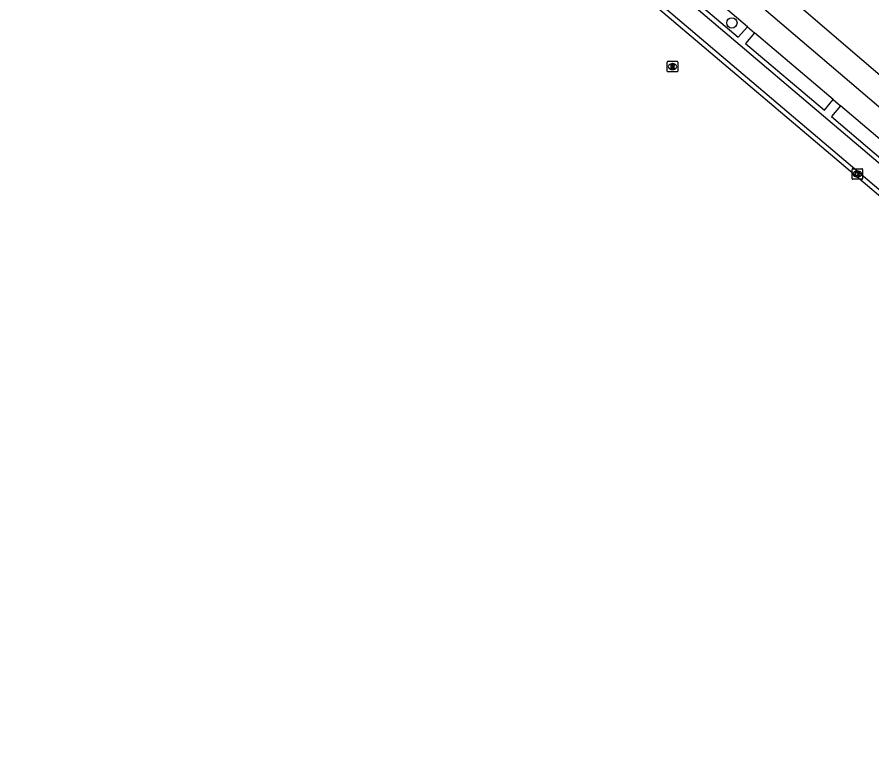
# Model space of a CAD drawing. Extents: x 162532 to 163264, y 381233 to 382042.
# Drawn here: x 162708.7 to 162789.7, y 381539.7 to 381608.8 of the extents above; entities that cross this region are included whole.
import ezdxf

# ---------------------------------------------------------------- set-up
doc = ezdxf.new("R2010")
doc.units = 0
for name, color, linetype in [('IMGEO_Berm_open', 7, 'Continuous'), ('IMGEO_Boom', 7, 'Continuous'), ('IMGEO_Fietspad_gesloten', 7, 'Continuous'), ('IMGEO_Kolk', 7, 'Continuous'), ('IMGEO_Parkeervlak_open', 7, 'Continuous'), ('IMGEO_Rijbaan_lokaal_gesloten', 7, 'Continuous'), ('IMGEO_Rijbaan_lokaal_open', 7, 'Continuous'), ('IMGEO_Rioolput', 7, 'Continuous'), ('IMGEO_Voetpad_open', 7, 'Continuous')]:
    doc.layers.add(name, color=color, linetype=linetype)

msp = doc.modelspace()

# ---------------------------------------------------------------- linework, layer by layer
at = {"layer": 'IMGEO_Berm_open'}
for points in [[(162769.637, 381614.933), (162768.779, 381613.909), (162776.991, 381606.944), (162777.862, 381607.933)], [(162778.546, 381607.352), (162777.675, 381606.342), (162785.157, 381600.011), (162785.99, 381601.029)], [(162786.69, 381600.434), (162785.841, 381599.426), (162793.281, 381593.086), (162794.151, 381594.096)]]:
    msp.add_lwpolyline(points, dxfattribs=at)
at = {"layer": 'IMGEO_Boom'}
msp.add_circle((162776.39, 381608.287), 0.489, dxfattribs=at)
at = {"layer": 'IMGEO_Fietspad_gesloten'}
for points in [[(162862.139, 381539.717), (162835.26, 381562.126), (162827.852, 381568.349), (162795.857, 381595.619), (162764.671, 381622.232), (162735.085, 381647.652), (162710.008, 381669.138)], [(162777.862, 381607.933), (162771.42, 381613.405), (162769.637, 381614.933)], [(162777.862, 381607.933), (162778.546, 381607.352)], [(162785.99, 381601.029), (162778.546, 381607.352)], [(162785.99, 381601.029), (162786.69, 381600.434)], [(162794.151, 381594.096), (162786.69, 381600.434)]]:
    msp.add_lwpolyline(points, dxfattribs=at)
at = {"layer": 'IMGEO_Kolk'}
for p, q in [((162787.85, 381594.481), (162788.702, 381594.481)), ((162787.775, 381593.555), (162787.775, 381594.407)), ((162788.286, 381593.701), (162788.261, 381593.701)), ((162788.263, 381594.261), (162788.288, 381594.261)), ((162788.776, 381594.407), (162788.776, 381593.555)), ((162788.702, 381593.481), (162787.85, 381593.481))]:
    msp.add_line(p, q, dxfattribs=at)
for points in [[(162787.85, 381594.481), (162788.702, 381594.481)], [(162787.775, 381593.555), (162787.775, 381594.407)], [(162788.096, 381594.181), (162788.219, 381594.181), (162788.219, 381594.03), (162788.349, 381594.181), (162788.513, 381594.181), (162788.367, 381594.03), (162788.52, 381593.781), (162788.368, 381593.781), (162788.283, 381593.945), (162788.219, 381593.878), (162788.219, 381593.781), (162788.096, 381593.781), (162788.096, 381594.181)], [(162788.776, 381594.407), (162788.776, 381593.555)], [(162788.702, 381593.481), (162787.85, 381593.481)]]:
    msp.add_lwpolyline(points, dxfattribs=at)
for centre, start, end in [((162787.852, 381594.405), 91.55205, 178.44795), ((162787.852, 381594.405), 91.55205, 178.44795), ((162788.7, 381594.405), 1.55205, 88.44795), ((162788.7, 381594.405), 1.55205, 88.44795), ((162787.852, 381593.557), 181.55205, 268.44795), ((162787.852, 381593.557), 181.55205, 268.44795), ((162788.7, 381593.557), 271.55205, 358.44795), ((162788.7, 381593.557), 271.55205, 358.44795)]:
    msp.add_arc(centre, 0.0765, start, end, dxfattribs=at)
for centre, major_axis, ratio, start_param, end_param in [((162788.262, 381593.981), (-0.387, 0.002), 0.722429, 4.712389, 7.853982), ((162788.287, 381593.981), (-0.39, 0.002), 0.717154, 1.570796, 4.712389)]:
    msp.add_ellipse(centre, major_axis=major_axis, ratio=ratio, start_param=start_param, end_param=end_param, dxfattribs=at)
at = {"layer": 'IMGEO_Parkeervlak_open'}
msp.add_lwpolyline([(162792.987, 381592.725), (162792.734, 381592.94), (162768.464, 381613.585)], dxfattribs=at)
at = {"layer": 'IMGEO_Rijbaan_lokaal_gesloten'}
msp.add_lwpolyline([(162838.874, 381550.696), (162834.758, 381554.093), (162791.516, 381590.924), (162760.162, 381617.53), (162731.009, 381642.342), (162708.69, 381661.323)], dxfattribs=at)
at = {"layer": 'IMGEO_Rijbaan_lokaal_open'}
msp.add_lwpolyline([(162767.29, 381612.096), (162791.759, 381591.313)], dxfattribs=at)
at = {"layer": 'IMGEO_Rioolput'}
for p, q in [((162770.271, 381603.729), (162770.271, 381604.581)), ((162770.346, 381604.655), (162771.198, 381604.655)), ((162770.759, 381604.435), (162770.784, 381604.435)), ((162771.272, 381604.581), (162771.272, 381603.729)), ((162771.198, 381603.655), (162770.346, 381603.655)), ((162770.782, 381603.875), (162770.757, 381603.875))]:
    msp.add_line(p, q, dxfattribs=at)
for points in [[(162770.271, 381603.729), (162770.271, 381604.581)], [(162770.346, 381604.655), (162771.198, 381604.655)], [(162770.86, 381604.353), (162770.608, 381604.355), (162770.608, 381603.955)], [(162770.786, 381604.274), (162770.732, 381604.274), (162770.732, 381604.193)], [(162770.732, 381604.193), (162770.784, 381604.193)], [(162771.272, 381604.581), (162771.272, 381603.729)], [(162771.198, 381603.655), (162770.346, 381603.655)], [(162770.608, 381603.955), (162770.732, 381603.955), (162770.732, 381604.117), (162770.743, 381604.117)], [(162770.79, 381604.088), (162770.861, 381603.955), (162771.001, 381603.955), (162770.936, 381604.081)]]:
    msp.add_lwpolyline(points, dxfattribs=at)
for centre, radius, start, end in [((162770.348, 381604.579), 0.0765, 91.55205, 178.44795), ((162770.348, 381604.579), 0.0765, 91.55205, 178.44795), ((162770.768, 381604.382), 0.19, 274.7715, 282.96867), ((162770.792, 381604.178), 0.0964, 77.00612, 93.18647), ((162770.806, 381604.235), 0.0378, 276.66336, 79.67722), ((162770.859, 381604.243), 0.109, 350.36119, 89.41601), ((162770.857, 381604.243), 0.112, 277.58423, 350.98172), ((162771.196, 381604.579), 0.0765, 1.55205, 88.44795), ((162771.196, 381604.579), 0.0765, 1.55205, 88.44795), ((162770.348, 381603.731), 0.0765, 181.55205, 268.44795), ((162770.348, 381603.731), 0.0765, 181.55205, 268.44795), ((162770.742, 381604.064), 0.0533, 26.02933, 88.69889), ((162770.841, 381604.028), 0.108, 29.51342, 73.79051), ((162771.196, 381603.731), 0.0765, 271.55205, 358.44795), ((162771.196, 381603.731), 0.0765, 271.55205, 358.44795)]:
    msp.add_arc(centre, radius, start, end, dxfattribs=at)
for centre, major_axis, ratio, start_param, end_param in [((162770.758, 381604.155), (-0.387, 0.002), 0.722429, 4.712389, 7.853982), ((162770.783, 381604.155), (-0.39, 0.002), 0.717154, 1.570796, 4.712389)]:
    msp.add_ellipse(centre, major_axis=major_axis, ratio=ratio, start_param=start_param, end_param=end_param, dxfattribs=at)
at = {"layer": 'IMGEO_Voetpad_open'}
msp.add_lwpolyline([(162738.266, 381648.058), (162797.068, 381597.652), (162800.385, 381594.834)], dxfattribs=at)

doc.saveas('drawing.dxf')
